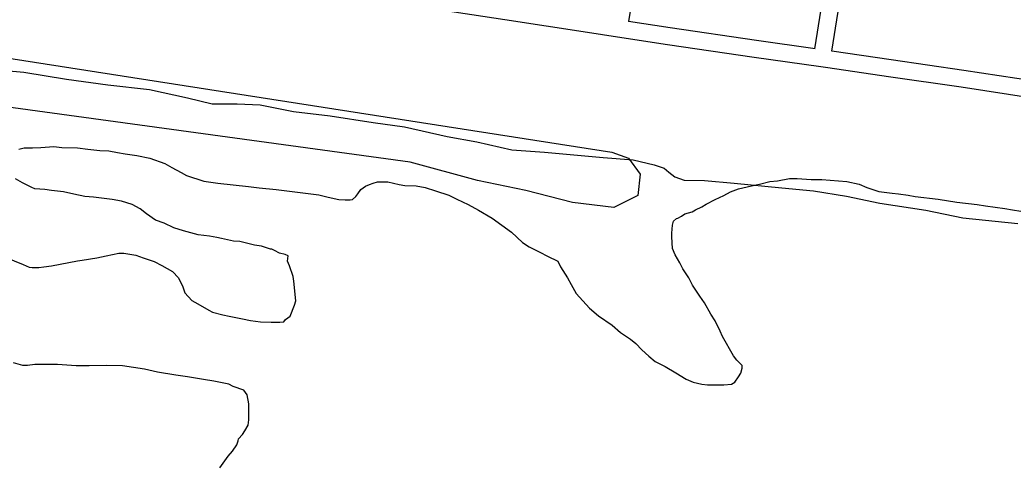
# Model space of a CAD drawing. Extents: x 3297735 to 3335592, y 670436 to 695807.
# Drawn here: x 3320330 to 3322076, y 682163 to 682940 of the extents above; entities that cross this region are included whole.
import ezdxf

# ---------------------------------------------------------------- set-up
doc = ezdxf.new("R2010")
doc.units = 0
for name, color, linetype in [('V-ROAD-CNTR', 7, 'Continuous'), ('V-SITE-VEGE', 7, 'Continuous'), ('V-TOPO-SHOR', 7, 'Continuous')]:
    doc.layers.add(name, color=color, linetype=linetype)

msp = doc.modelspace()

# ---------------------------------------------------------------- linework, layer by layer
at = {"layer": 'V-ROAD-CNTR'}
for points in [[(3321727.3, 682889.2), (3321738.4, 682959.1), (3321752.2, 683056.1), (3321768.5, 683170.1), (3321784.3, 683277.7), (3321799.7, 683391.2), (3321819.8, 683526.9), (3321836.1, 683638.4), (3321851.9, 683748.4), (3321863.9, 683835.9), (3321870.5, 683880.9)], [(3321757, 682884.9), (3321768, 682954.6), (3321781.9, 683051.9), (3321798.2, 683165.8), (3321814, 683273.6), (3321829.4, 683387), (3321849.5, 683522.5), (3321865.8, 683634.1), (3321881.6, 683744.3), (3321893.6, 683831.7), (3321900.9, 683881)], [(3321400, 682937), (3321412.5, 683012.5), (3321430.2, 683132.4), (3321449.3, 683268.1), (3321466.5, 683378.7), (3321487.4, 683523.5), (3321507.4, 683656.5), (3321520.6, 683749.5), (3321529.2, 683820.1), (3321530.8, 683840.3)], [(3322108.9, 682802.6), (3321984.6, 682821.7), (3321856.8, 682840.2), (3321749.8, 682855.7), (3321737.6, 682857.4), (3321620.5, 682874.3), (3321468.3, 682896.5), (3321380.4, 682909.8), (3321327.6, 682917.9), (3321182.3, 682940.1), (3321054.5, 682959.6), (3321026.7, 682963.5), (3320918, 682978.7), (3320781.2, 682998.6), (3320673.1, 683015.8)], [(3321727.9, 682889.1), (3321624.8, 682904), (3321472.7, 682926.2), (3321399.6, 682937.3)], [(3322113.4, 682832.3), (3321989.1, 682851.3), (3321861.1, 682869.9), (3321757.1, 682884.9)]]:
    msp.add_lwpolyline(points, dxfattribs=at)
at = {"layer": 'V-SITE-VEGE'}
for points in [[(3319648, 682976.7), (3321370.5, 682707.9), (3321399.5, 682696.9), (3321420.2, 682668.9), (3321416, 682631.3), (3321373.8, 682610.6), (3321301.2, 682619.3), (3321219, 682640.3), (3321134, 682657.8), (3321016, 682689.9), (3319897.9, 682842.7), (3319128.6, 682964.1)], [(3320327.7, 682712.8), (3320337.2, 682715.2), (3320352.2, 682715.2), (3320366.4, 682716), (3320389.2, 682717.6), (3320403.4, 682716), (3320431, 682715.2), (3320449.1, 682712.9), (3320470.4, 682710.5), (3320486.2, 682709.8), (3320501.2, 682707.4), (3320514.6, 682705), (3320535.1, 682701.9), (3320557.9, 682697.2), (3320584.7, 682687.7), (3320596.6, 682680.6), (3320613.1, 682672), (3320622.6, 682666.5), (3320653.3, 682657), (3320677.8, 682653.1), (3320731.4, 682647.6), (3320750.3, 682645.2), (3320780.2, 682642.1), (3320813.3, 682638.2), (3320855.1, 682632.7), (3320871.7, 682628.8), (3320890.6, 682624.8), (3320901.6, 682624), (3320910.3, 682624), (3320914.2, 682624.8), (3320920.5, 682629.6), (3320923.7, 682634.3), (3320929.2, 682642.2), (3320937.1, 682647.7), (3320944.2, 682650.9), (3320950.5, 682653.2), (3320958.4, 682655.6), (3320976.5, 682655.6), (3320986.7, 682653.2), (3320996.2, 682650.9), (3321006.4, 682649.3), (3321026.2, 682648.5), (3321041.9, 682645.4), (3321060.1, 682639.9), (3321083.7, 682632), (3321097.9, 682624.9), (3321117.6, 682615.5), (3321135.7, 682606), (3321160.2, 682591.8), (3321176.7, 682579.2), (3321194.1, 682567.4), (3321213, 682549.3), (3321224.8, 682541.4), (3321243.8, 682532), (3321257.2, 682524.9), (3321275.3, 682516.2), (3321280, 682506), (3321292.6, 682487.1), (3321299, 682475.2), (3321307.6, 682459.5), (3321331.3, 682433.5), (3321347.1, 682420.1), (3321370.7, 682403.6)], [(3320785.8, 682530.2), (3320777.1, 682534.9), (3320772.4, 682537.3), (3320770, 682537.3), (3320758.2, 682541.2), (3320754.3, 682542.8), (3320742.4, 682544.3), (3320733, 682546.7), (3320716.4, 682550.6), (3320705.4, 682551.4), (3320684.1, 682556.1), (3320676.2, 682557.7), (3320662.8, 682560.1), (3320643.1, 682562.4), (3320617.1, 682569.5), (3320600.5, 682575), (3320583.2, 682582.9), (3320568.2, 682588.4), (3320552.4, 682599.4), (3320541.4, 682608.1), (3320527.2, 682616), (3320508.3, 682621.5), (3320491.7, 682624.6), (3320459.4, 682628.6), (3320443.7, 682630.1), (3320424.7, 682634.1), (3320406.6, 682638), (3320385.3, 682640.3), (3320373.5, 682641.9), (3320356.2, 682643.5), (3320350.6, 682645.8), (3320334.1, 682653.7), (3320322.3, 682660.8)], [(3321370.7, 682403.6), (3321385.7, 682390.9), (3321403.1, 682379.1), (3321412.5, 682371.3), (3321422.8, 682360.2), (3321435.4, 682349.2), (3321446.4, 682339.7), (3321463.8, 682331.1), (3321482.7, 682320.1), (3321500.8, 682309), (3321513.4, 682303.5), (3321528.4, 682300.4), (3321538.7, 682298.8), (3321567, 682298.8), (3321580.4, 682300.4), (3321586.7, 682303.5), (3321593, 682313), (3321597, 682319.3), (3321599.3, 682328), (3321599.3, 682332.7), (3321589.9, 682342.2), (3321584.4, 682350.1), (3321564.6, 682383.9), (3321560.7, 682393.4), (3321552, 682411.5), (3321544.1, 682423.3), (3321533.1, 682443), (3321525.2, 682454.9), (3321511.8, 682473.8), (3321505.5, 682487.2), (3321495.2, 682502.9), (3321489.7, 682513.2), (3321481.8, 682527.4), (3321477.1, 682538.4), (3321475.5, 682558.9), (3321475.5, 682565.2), (3321477.1, 682579.4), (3321478.6, 682586.5), (3321484.1, 682591.2), (3321486.5, 682592), (3321492.8, 682595.1), (3321498.3, 682599.1), (3321511.7, 682603), (3321517.2, 682606.2), (3321528.3, 682611.7), (3321536.2, 682616.5), (3321551.9, 682624.3), (3321566.9, 682631.4), (3321578.7, 682637.8), (3321592.9, 682643.3), (3321615.7, 682648.8), (3321629.9, 682651.2), (3321648.1, 682655.9), (3321661.5, 682657.5), (3321682.7, 682661.4), (3321696.1, 682661.5), (3321720.6, 682659.9), (3321739.5, 682659.9), (3321783.6, 682656), (3321804.9, 682651.3), (3321818.3, 682645.7), (3321839.6, 682638.7), (3321863.3, 682635.5), (3321874.3, 682634.7), (3321890.9, 682632.4), (3321903.5, 682630), (3321943.7, 682625.3), (3321976.8, 682619.8), (3322012.2, 682615.9), (3322027.2, 682613.5), (3322061.1, 682608.8), (3322074.5, 682606.5), (3322089.5, 682604.1)], [(3320287.6, 682529.9), (3320335.7, 682510.3), (3320346, 682505.5), (3320351.5, 682504.8), (3320363.3, 682504.8), (3320372, 682506.3), (3320385.4, 682507.9), (3320400.4, 682511.1), (3320431.1, 682516.6), (3320439, 682518.2), (3320465, 682522.1), (3320481.5, 682525.3), (3320503.6, 682530), (3320512.3, 682530.1), (3320533.6, 682526.9), (3320546.2, 682522.2), (3320565.9, 682515.9), (3320579.3, 682508.8), (3320598.2, 682497.8), (3320608.5, 682486.7), (3320616.4, 682471), (3320619.5, 682460.7), (3320632.1, 682447.3), (3320642.4, 682441), (3320662.1, 682430), (3320668.4, 682426.9), (3320686.5, 682422.1), (3320697.6, 682419.8), (3320721.2, 682415.1), (3320735.4, 682411.9), (3320752.7, 682409.6), (3320771.7, 682408.8), (3320786.6, 682408.8), (3320793.7, 682409.6), (3320796.9, 682413.5), (3320804.8, 682419.8), (3320812.6, 682438.8), (3320815, 682446.6), (3320811, 682481.3), (3320810.3, 682489.2), (3320803.9, 682508.1), (3320800, 682516), (3320801.6, 682525.5), (3320796, 682527.8), (3320785.8, 682530.2)], [(3320714.2, 682203.8), (3320721.3, 682211.7), (3320725.2, 682218), (3320730.8, 682228.3), (3320732.3, 682237.7), (3320732.3, 682265.3), (3320729.2, 682281.1), (3320723.6, 682289.7), (3320704.7, 682296), (3320696.8, 682300), (3320670.8, 682305.5), (3320652.7, 682308.6), (3320624.3, 682313.3), (3320603.8, 682315.7), (3320571.5, 682321.2), (3320548.6, 682326.7), (3320510, 682332.2), (3320482.4, 682333), (3320451.7, 682332.2), (3320428.8, 682332.2), (3320395.7, 682334.5), (3320356.3, 682334.5), (3320342.9, 682332.9), (3320335, 682332.9), (3320318.5, 682337.6)], [(3320681.1, 682153.4), (3320696.1, 682173.9), (3320703.2, 682182.5), (3320711.1, 682193.6), (3320713.4, 682200.7), (3320714.2, 682203.8)]]:
    msp.add_lwpolyline(points, dxfattribs=at)
at = {"layer": 'V-TOPO-SHOR'}
msp.add_lwpolyline([(3320276.7, 682853.4), (3320336.4, 682848), (3320411.5, 682835.8), (3320484.6, 682826.1), (3320557.8, 682817.6), (3320624.3, 682803), (3320667.6, 682792.6), (3320711.5, 682792.7), (3320752.3, 682790.8), (3320810.9, 682779.3), (3320874.9, 682771.4), (3320950.5, 682759.8), (3321006, 682752.5), (3321081.1, 682735.5), (3321132.9, 682725.8), (3321194.5, 682711.8), (3321251.8, 682707.5), (3321303.6, 682703.3), (3321354.9, 682698.4), (3321407.9, 682694.2), (3321444.5, 682685.7), (3321462.2, 682679.6), (3321470.7, 682672.3), (3321481.1, 682664.3), (3321497.6, 682658.3), (3321532.9, 682657.7), (3321585.4, 682653.4), (3321668.9, 682644.9), (3321725, 682639.5), (3321783, 682630.3), (3321841.5, 682618.2), (3321922, 682606), (3321987.3, 682592.6), (3322084.2, 682582.3)], dxfattribs=at)

doc.saveas('drawing.dxf')
